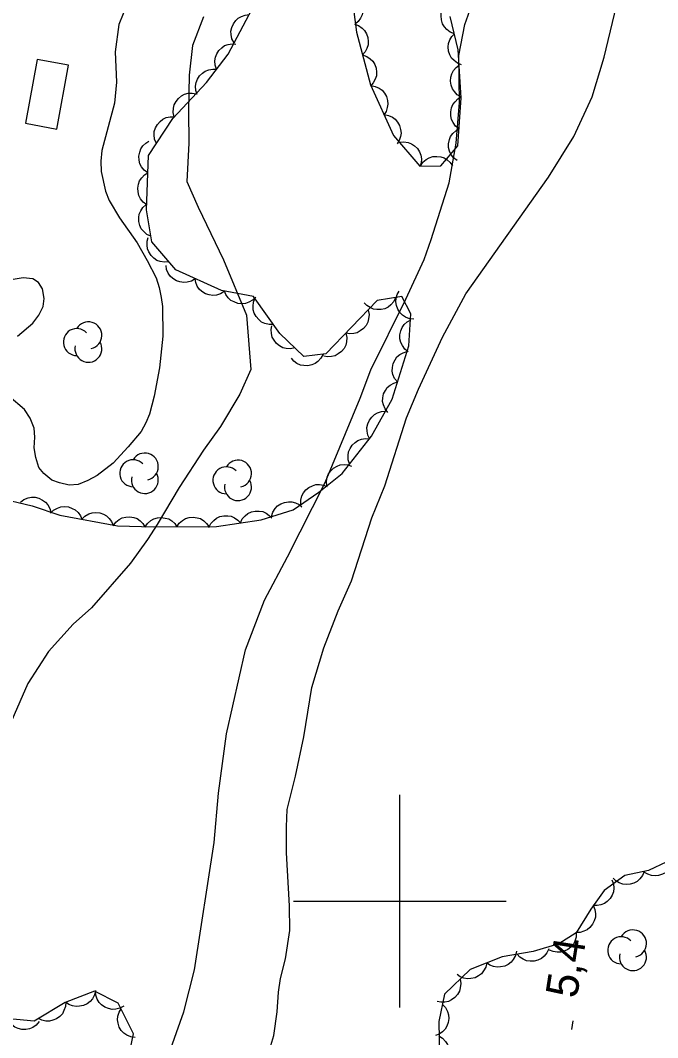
# Model space of a CAD drawing. Extents: x 282461 to 284471, y 5554090 to 5557646.
# Drawn here: x 283564.3 to 283624.2, y 5554787.2 to 5554882.8 of the extents above; entities that cross this region are included whole.
import ezdxf

# ---------------------------------------------------------------- set-up
doc = ezdxf.new("R2010")
doc.units = 0
for name, color, linetype in [('Niveau 1', 7, 'Continuous'), ('Niveau 2', 7, 'Continuous'), ('Niveau 3', 7, 'Continuous'), ('Niveau 31', 7, 'Continuous'), ('Niveau 44', 7, 'Continuous'), ('Niveau 61', 7, 'Continuous')]:
    doc.layers.add(name, color=color, linetype=linetype)

msp = doc.modelspace()

# ---------------------------------------------------------------- linework, layer by layer
at = {"layer": 'Niveau 1'}
for points in [[(283587.49, 5554785.18), (283588.16, 5554787.38), (283588.48, 5554789.59), (283588.58, 5554791.44), (283588.79, 5554792.72), (283589.24, 5554794.58), (283589.67, 5554797.25), (283589.64, 5554799.57), (283589.35, 5554804.55), (283589.33, 5554806.98), (283589.42, 5554808.61), (283590.2, 5554811.74), (283590.97, 5554815.46), (283591.73, 5554820.1), (283592.85, 5554823.82), (283594.21, 5554827.31), (283595.45, 5554830.1), (283597.36, 5554836.03), (283598.6, 5554839.05), (283600.62, 5554845.45), (283601.76, 5554848.12), (283604.02, 5554853.01), (283606.19, 5554857.09), (283613.97, 5554868.06), (283616.36, 5554871.9), (283618.07, 5554875.63), (283619.19, 5554879.35), (283620.96, 5554886.67)], [(283574.82, 5554885.45), (283573.58, 5554882.42), (283573.23, 5554879.84), (283573.38, 5554877), (283573.17, 5554875.03), (283572, 5554870.56), (283571.9, 5554869.57), (283571.91, 5554868.59), (283572.33, 5554866.74), (283572.69, 5554865.87), (283573.64, 5554864.25), (283575.3, 5554861.89), (283576.25, 5554860.22), (283577.08, 5554858.6), (283577.38, 5554857.68), (283577.56, 5554856.75), (283577.69, 5554855.89), (283577.72, 5554853.1), (283577.41, 5554850.15), (283576.92, 5554847.47), (283576.47, 5554845.79), (283576.13, 5554844.98), (283575.68, 5554844.16), (283574.47, 5554842.7), (283573.04, 5554841.18), (283571.54, 5554840.01), (283570.67, 5554839.54), (283569.75, 5554839.18), (283568.93, 5554839.12), (283568, 5554839.34), (283567.3, 5554839.57), (283566.54, 5554840.2), (283566.07, 5554840.77), (283565.77, 5554841.7), (283565.64, 5554842.63), (283565.69, 5554843.61), (283565.62, 5554844.48), (283565.26, 5554845.4), (283564.73, 5554846.21), (283563.26, 5554847.47)], [(283564.07, 5554853.1), (283565.5, 5554854.33), (283566.08, 5554855.09), (283566.47, 5554855.9), (283566.58, 5554856.66), (283566.4, 5554857.58), (283566.04, 5554858.16), (283565.51, 5554858.5), (283564.58, 5554858.61), (283563.66, 5554858.43)]]:
    msp.add_lwpolyline(points, dxfattribs=at)
at = {"layer": 'Niveau 2'}
for points in [[(283578.13, 5554785.18), (283579.71, 5554789.6), (283580.71, 5554793.55), (283582.55, 5554805.52), (283582.96, 5554810.16), (283583.71, 5554815.73), (283585.48, 5554823.64), (283587.29, 5554828.29), (283589.45, 5554832.37), (283592.97, 5554839.36), (283596.26, 5554847.28), (283597.27, 5554849.96), (283600.57, 5554856.6), (283602.27, 5554860.33), (283602.95, 5554862.19), (283604.63, 5554867.54), (283605.29, 5554871.26), (283605.59, 5554875.09), (283605.54, 5554879.5), (283606.09, 5554882.4), (283606.88, 5554884.62)], [(283581.53, 5554883.12), (283580.52, 5554880.44), (283580.2, 5554877.65), (283580.12, 5554874.29), (283580.16, 5554871.27), (283579.97, 5554867.67), (283581.04, 5554865.25), (283583.43, 5554860.28), (283585.58, 5554855.08), (283585.99, 5554849.98), (283584.97, 5554847.65), (283583.14, 5554844.61), (283581.54, 5554842.4), (283579.25, 5554838.9), (283577.2, 5554835.4), (283576.29, 5554834), (283574.68, 5554831.78), (283571.01, 5554827.57), (283569.28, 5554826.05), (283566.99, 5554823.48), (283565.04, 5554820.45), (283563, 5554815.79)]]:
    msp.add_lwpolyline(points, dxfattribs=at)
at = {"layer": 'Niveau 3'}
msp.add_line((283616.15, 5554787.95), (283616.27, 5554788.74), dxfattribs=at)
at = {"layer": 'Niveau 31'}
msp.add_lwpolyline([(283568.86, 5554878.59), (283565.91, 5554879.12), (283564.82, 5554873.13), (283567.77, 5554872.59), (283568.86, 5554878.59)], dxfattribs=at)
at = {"layer": 'Niveau 44'}
for points in [[(283595.45, 5554885.45), (283595.82, 5554885.26), (283596.12, 5554884.98), (283596.32, 5554884.72), (283596.45, 5554884.4), (283596.53, 5554884.03), (283596.51, 5554883.65), (283596.47, 5554883.33), (283596.31, 5554883.01), (283596.09, 5554882.71), (283595.82, 5554882.48)], [(283556.33, 5554839.33), (283565.44, 5554837.15), (283568.04, 5554836.3), (283573.47, 5554835.27), (283576.84, 5554835.18), (283582.77, 5554835.23), (283586.95, 5554835.85), (283589.96, 5554836.8), (283592.38, 5554838.45), (283594.57, 5554840.2), (283597.32, 5554843.71), (283599.26, 5554847.2), (283600.83, 5554852.2), (283601.03, 5554855.22), (283600.19, 5554856.83), (283597.87, 5554856.46), (283593.05, 5554851.44), (283590.96, 5554851.19), (283588.72, 5554853.37), (283586.24, 5554856.83), (283583.25, 5554857.41), (283578.93, 5554859.34), (283576.69, 5554861.99), (283576.19, 5554865), (283576.37, 5554870.1), (283578.65, 5554873.59), (283581.82, 5554876.96), (283583.85, 5554879.62), (283586.69, 5554884.98)], [(283595.53, 5554884.83), (283595.92, 5554881.7), (283597.25, 5554876.73), (283599.4, 5554871.99), (283601.88, 5554869.11), (283603.85, 5554869.13), (283605.46, 5554871), (283605.76, 5554875.52), (283605.47, 5554880.04), (283604.74, 5554883.17)], [(283605.12, 5554881.55), (283604.73, 5554881.7), (283604.41, 5554881.95), (283604.18, 5554882.18), (283604.01, 5554882.49), (283603.9, 5554882.84), (283603.87, 5554883.22), (283603.89, 5554883.55), (283604.01, 5554883.88), (283604.19, 5554884.2), (283604.44, 5554884.47)], [(283584.42, 5554880.69), (283584.22, 5554881.06), (283584.14, 5554881.46), (283584.12, 5554881.79), (283584.2, 5554882.13), (283584.35, 5554882.47), (283584.58, 5554882.78), (283584.81, 5554883.01), (283585.11, 5554883.18), (283585.46, 5554883.3), (283585.82, 5554883.34)], [(283595.72, 5554882.46), (283596.11, 5554882.32), (283596.44, 5554882.08), (283596.68, 5554881.85), (283596.85, 5554881.55), (283596.98, 5554881.2), (283597.02, 5554880.82), (283597.01, 5554880.49), (283596.9, 5554880.16), (283596.73, 5554879.83), (283596.49, 5554879.56)], [(283605.8, 5554878.63), (283605.41, 5554878.78), (283605.09, 5554879.03), (283604.86, 5554879.26), (283604.69, 5554879.57), (283604.58, 5554879.92), (283604.55, 5554880.31), (283604.57, 5554880.63), (283604.69, 5554880.96), (283604.87, 5554881.28), (283605.12, 5554881.55)], [(283582.77, 5554878.2), (283582.63, 5554878.6), (283582.62, 5554879), (283582.66, 5554879.33), (283582.79, 5554879.66), (283582.99, 5554879.97), (283583.27, 5554880.23), (283583.53, 5554880.43), (283583.86, 5554880.54), (283584.23, 5554880.6), (283584.59, 5554880.58)], [(283596.49, 5554879.56), (283596.89, 5554879.42), (283597.22, 5554879.18), (283597.45, 5554878.96), (283597.63, 5554878.65), (283597.76, 5554878.3), (283597.79, 5554877.92), (283597.79, 5554877.6), (283597.68, 5554877.26), (283597.5, 5554876.94), (283597.27, 5554876.66)], [(283580.95, 5554875.82), (283580.82, 5554876.21), (283580.8, 5554876.62), (283580.84, 5554876.95), (283580.97, 5554877.27), (283581.17, 5554877.59), (283581.45, 5554877.85), (283581.71, 5554878.04), (283582.04, 5554878.16), (283582.41, 5554878.22), (283582.77, 5554878.2)], [(283605.75, 5554875.6), (283605.39, 5554875.81), (283605.12, 5554876.11), (283604.93, 5554876.38), (283604.82, 5554876.71), (283604.76, 5554877.08), (283604.8, 5554877.46), (283604.87, 5554877.78), (283605.04, 5554878.08), (283605.28, 5554878.37), (283605.56, 5554878.59)], [(283578.78, 5554873.73), (283578.69, 5554874.14), (283578.72, 5554874.54), (283578.79, 5554874.87), (283578.96, 5554875.18), (283579.18, 5554875.47), (283579.49, 5554875.7), (283579.77, 5554875.86), (283580.11, 5554875.95), (283580.48, 5554875.97), (283580.84, 5554875.91)], [(283597.28, 5554876.67), (283597.69, 5554876.6), (283598.05, 5554876.42), (283598.33, 5554876.23), (283598.55, 5554875.96), (283598.73, 5554875.64), (283598.83, 5554875.27), (283598.88, 5554874.94), (283598.82, 5554874.6), (283598.7, 5554874.24), (283598.52, 5554873.94)], [(283605.57, 5554872.61), (283605.24, 5554872.87), (283605, 5554873.2), (283604.85, 5554873.49), (283604.78, 5554873.84), (283604.78, 5554874.2), (283604.86, 5554874.58), (283604.97, 5554874.88), (283605.19, 5554875.16), (283605.45, 5554875.42), (283605.77, 5554875.6)], [(283598.52, 5554873.94), (283598.93, 5554873.87), (283599.29, 5554873.69), (283599.56, 5554873.5), (283599.79, 5554873.23), (283599.97, 5554872.91), (283600.07, 5554872.54), (283600.11, 5554872.21), (283600.06, 5554871.87), (283599.94, 5554871.51), (283599.75, 5554871.21)], [(283577.12, 5554871.24), (283576.95, 5554871.63), (283576.91, 5554872.03), (283576.92, 5554872.36), (283577.03, 5554872.69), (283577.21, 5554873.02), (283577.47, 5554873.3), (283577.71, 5554873.52), (283578.04, 5554873.66), (283578.4, 5554873.75), (283578.76, 5554873.75)], [(283605.37, 5554869.62), (283605.04, 5554869.88), (283604.8, 5554870.21), (283604.65, 5554870.5), (283604.58, 5554870.84), (283604.58, 5554871.21), (283604.67, 5554871.59), (283604.77, 5554871.89), (283604.99, 5554872.17), (283605.26, 5554872.43), (283605.57, 5554872.61)], [(283576.31, 5554868.47), (283575.98, 5554868.71), (283575.73, 5554869.04), (283575.57, 5554869.33), (283575.49, 5554869.67), (283575.47, 5554870.04), (283575.55, 5554870.41), (283575.65, 5554870.72), (283575.85, 5554871.01), (283576.11, 5554871.27), (283576.42, 5554871.46)], [(283599.96, 5554871.34), (283600.37, 5554871.39), (283600.77, 5554871.32), (283601.09, 5554871.21), (283601.38, 5554871.02), (283601.64, 5554870.76), (283601.84, 5554870.43), (283601.98, 5554870.13), (283602.02, 5554869.79), (283602.01, 5554869.41), (283601.92, 5554869.07)], [(283601.94, 5554869.11), (283602.17, 5554869.46), (283602.48, 5554869.72), (283602.76, 5554869.89), (283603.1, 5554869.99), (283603.47, 5554870.02), (283603.84, 5554869.96), (283604.16, 5554869.88), (283604.45, 5554869.69), (283604.73, 5554869.44), (283604.93, 5554869.14)], [(283576.21, 5554865.47), (283575.87, 5554865.72), (283575.62, 5554866.04), (283575.46, 5554866.33), (283575.39, 5554866.67), (283575.37, 5554867.04), (283575.44, 5554867.42), (283575.54, 5554867.73), (283575.75, 5554868.01), (283576.01, 5554868.28), (283576.31, 5554868.47)], [(283576.6, 5554862.51), (283576.22, 5554862.68), (283575.92, 5554862.95), (283575.7, 5554863.2), (283575.56, 5554863.52), (283575.47, 5554863.88), (283575.47, 5554864.26), (283575.51, 5554864.59), (283575.65, 5554864.91), (283575.85, 5554865.22), (283576.11, 5554865.47)], [(283578.29, 5554860.1), (283577.87, 5554860.06), (283577.47, 5554860.13), (283577.16, 5554860.24), (283576.87, 5554860.44), (283576.61, 5554860.7), (283576.41, 5554861.03), (283576.28, 5554861.33), (283576.24, 5554861.68), (283576.25, 5554862.05), (283576.35, 5554862.39)], [(283580.76, 5554858.52), (283580.4, 5554858.3), (283580.01, 5554858.2), (283579.68, 5554858.16), (283579.33, 5554858.21), (283578.99, 5554858.33), (283578.67, 5554858.55), (283578.42, 5554858.76), (283578.23, 5554859.05), (283578.08, 5554859.39), (283578.02, 5554859.75)], [(283583.49, 5554857.3), (283583.14, 5554857.08), (283582.75, 5554856.98), (283582.42, 5554856.93), (283582.07, 5554856.99), (283581.72, 5554857.11), (283581.4, 5554857.32), (283581.15, 5554857.53), (283580.96, 5554857.83), (283580.82, 5554858.17), (283580.76, 5554858.52)], [(283586.45, 5554856.79), (283586.16, 5554856.49), (283585.8, 5554856.3), (283585.49, 5554856.19), (283585.14, 5554856.16), (283584.77, 5554856.2), (283584.41, 5554856.34), (283584.12, 5554856.48), (283583.87, 5554856.73), (283583.65, 5554857.03), (283583.51, 5554857.36)], [(283588.11, 5554854.22), (283587.7, 5554854.21), (283587.3, 5554854.31), (283587, 5554854.44), (283586.73, 5554854.67), (283586.49, 5554854.95), (283586.32, 5554855.29), (283586.21, 5554855.6), (283586.2, 5554855.95), (283586.24, 5554856.32), (283586.37, 5554856.65)], [(283599.6, 5554856.74), (283599.43, 5554856.36), (283599.16, 5554856.06), (283598.91, 5554855.84), (283598.58, 5554855.7), (283598.23, 5554855.61), (283597.84, 5554855.61), (283597.52, 5554855.65), (283597.2, 5554855.8), (283596.89, 5554856), (283596.64, 5554856.26)], [(283601.3, 5554854.7), (283600.89, 5554854.74), (283600.52, 5554854.91), (283600.23, 5554855.08), (283600, 5554855.34), (283599.8, 5554855.65), (283599.68, 5554856.01), (283599.61, 5554856.33), (283599.65, 5554856.68), (283599.75, 5554857.04), (283599.92, 5554857.36)], [(283597.01, 5554855.56), (283597.1, 5554855.16), (283597.06, 5554854.75), (283596.99, 5554854.43), (283596.82, 5554854.12), (283596.59, 5554853.83), (283596.28, 5554853.61), (283596, 5554853.44), (283595.66, 5554853.36), (283595.29, 5554853.34), (283594.93, 5554853.4)], [(283590.12, 5554852.01), (283589.71, 5554851.92), (283589.31, 5554851.96), (283588.99, 5554852.03), (283588.68, 5554852.2), (283588.39, 5554852.44), (283588.17, 5554852.75), (283588.01, 5554853.03), (283587.93, 5554853.37), (283587.91, 5554853.74), (283587.97, 5554854.1)], [(283600.79, 5554851.64), (283600.46, 5554851.9), (283600.23, 5554852.23), (283600.08, 5554852.52), (283600.01, 5554852.87), (283600, 5554853.24), (283600.09, 5554853.61), (283600.2, 5554853.92), (283600.41, 5554854.2), (283600.68, 5554854.45), (283600.99, 5554854.63)], [(283594.93, 5554853.4), (283595.02, 5554852.99), (283594.99, 5554852.59), (283594.92, 5554852.27), (283594.75, 5554851.96), (283594.51, 5554851.67), (283594.21, 5554851.44), (283593.93, 5554851.28), (283593.58, 5554851.2), (283593.21, 5554851.18), (283592.86, 5554851.24)], [(283592.78, 5554851.41), (283592.58, 5554851.04), (283592.3, 5554850.74), (283592.04, 5554850.54), (283591.71, 5554850.41), (283591.35, 5554850.34), (283590.97, 5554850.35), (283590.65, 5554850.4), (283590.33, 5554850.56), (283590.03, 5554850.78), (283589.8, 5554851.05)], [(283599.76, 5554848.81), (283599.5, 5554849.13), (283599.35, 5554849.51), (283599.28, 5554849.83), (283599.29, 5554850.18), (283599.37, 5554850.54), (283599.55, 5554850.88), (283599.72, 5554851.16), (283600, 5554851.38), (283600.32, 5554851.56), (283600.66, 5554851.67)], [(283598.87, 5554845.95), (283598.61, 5554846.27), (283598.46, 5554846.65), (283598.38, 5554846.97), (283598.39, 5554847.32), (283598.47, 5554847.68), (283598.65, 5554848.02), (283598.82, 5554848.3), (283599.1, 5554848.52), (283599.42, 5554848.7), (283599.76, 5554848.81)], [(283597.16, 5554843.43), (283596.98, 5554843.8), (283596.91, 5554844.2), (283596.89, 5554844.53), (283596.98, 5554844.87), (283597.13, 5554845.21), (283597.37, 5554845.51), (283597.6, 5554845.74), (283597.91, 5554845.9), (283598.26, 5554846.02), (283598.62, 5554846.05)], [(283595.27, 5554841.1), (283595.15, 5554841.5), (283595.14, 5554841.9), (283595.18, 5554842.23), (283595.32, 5554842.55), (283595.52, 5554842.86), (283595.8, 5554843.12), (283596.06, 5554843.31), (283596.4, 5554843.42), (283596.76, 5554843.48), (283597.12, 5554843.46)], [(283593.12, 5554839.04), (283593.09, 5554839.46), (283593.17, 5554839.85), (283593.29, 5554840.16), (283593.5, 5554840.45), (283593.76, 5554840.7), (283594.1, 5554840.89), (283594.4, 5554841.01), (283594.75, 5554841.05), (283595.12, 5554841.02), (283595.46, 5554840.91)], [(283590.69, 5554837.29), (283590.68, 5554837.71), (283590.8, 5554838.1), (283590.94, 5554838.4), (283591.17, 5554838.67), (283591.45, 5554838.9), (283591.8, 5554839.06), (283592.11, 5554839.17), (283592.46, 5554839.17), (283592.83, 5554839.12), (283593.16, 5554838.98)], [(283564.34, 5554837.51), (283564.67, 5554837.76), (283565.05, 5554837.91), (283565.37, 5554837.99), (283565.72, 5554837.97), (283566.08, 5554837.88), (283566.42, 5554837.7), (283566.69, 5554837.52), (283566.91, 5554837.25), (283567.09, 5554836.92), (283567.19, 5554836.58)], [(283587.94, 5554836.16), (283588.06, 5554836.56), (283588.28, 5554836.9), (283588.5, 5554837.15), (283588.8, 5554837.34), (283589.14, 5554837.48), (283589.52, 5554837.53), (283589.84, 5554837.54), (283590.18, 5554837.45), (283590.52, 5554837.29), (283590.8, 5554837.06)], [(283567.16, 5554836.47), (283567.46, 5554836.76), (283567.82, 5554836.95), (283568.12, 5554837.07), (283568.47, 5554837.1), (283568.84, 5554837.06), (283569.2, 5554836.93), (283569.49, 5554836.78), (283569.75, 5554836.54), (283569.97, 5554836.24), (283570.11, 5554835.91)], [(283585.01, 5554835.56), (283585.19, 5554835.94), (283585.47, 5554836.24), (283585.72, 5554836.45), (283586.04, 5554836.59), (283586.4, 5554836.67), (283586.78, 5554836.67), (283587.11, 5554836.62), (283587.43, 5554836.48), (283587.73, 5554836.27), (283587.98, 5554836)], [(283570.11, 5554835.91), (283570.4, 5554836.2), (283570.76, 5554836.4), (283571.07, 5554836.51), (283571.42, 5554836.54), (283571.79, 5554836.5), (283572.15, 5554836.37), (283572.44, 5554836.22), (283572.69, 5554835.98), (283572.91, 5554835.68), (283573.05, 5554835.35)], [(283573.05, 5554835.28), (283573.29, 5554835.62), (283573.61, 5554835.87), (283573.9, 5554836.03), (283574.24, 5554836.11), (283574.61, 5554836.14), (283574.98, 5554836.06), (283575.3, 5554835.96), (283575.58, 5554835.76), (283575.85, 5554835.5), (283576.04, 5554835.2)], [(283576.04, 5554835.17), (283576.27, 5554835.52), (283576.59, 5554835.78), (283576.87, 5554835.95), (283577.21, 5554836.05), (283577.57, 5554836.08), (283577.95, 5554836.02), (283578.27, 5554835.94), (283578.56, 5554835.74), (283578.84, 5554835.49), (283579.04, 5554835.2)], [(283579.04, 5554835.2), (283579.27, 5554835.55), (283579.58, 5554835.8), (283579.86, 5554835.98), (283580.2, 5554836.07), (283580.57, 5554836.11), (283580.95, 5554836.05), (283581.26, 5554835.96), (283581.56, 5554835.77), (283581.83, 5554835.52), (283582.04, 5554835.22)], [(283582.05, 5554835.12), (283582.23, 5554835.5), (283582.5, 5554835.8), (283582.75, 5554836.01), (283583.08, 5554836.15), (283583.44, 5554836.23), (283583.82, 5554836.23), (283584.14, 5554836.19), (283584.46, 5554836.04), (283584.77, 5554835.83), (283585.01, 5554835.56)], [(283625.09, 5554803.71), (283623.35, 5554802.88), (283621.15, 5554802.4), (283619.19, 5554800.99), (283617.93, 5554799.25), (283616.56, 5554797.03), (283614.95, 5554795.98), (283612.52, 5554795.26), (283609.62, 5554794.77), (283606.61, 5554793.59), (283604.2, 5554791.25), (283603.65, 5554788.7), (283603.74, 5554783.64)], [(283625.69, 5554804), (283625.63, 5554803.59), (283625.46, 5554803.22), (283625.28, 5554802.94), (283625.01, 5554802.71), (283624.69, 5554802.53), (283624.32, 5554802.42), (283624, 5554802.37), (283623.65, 5554802.42), (283623.3, 5554802.53), (283622.99, 5554802.71)], [(283622.96, 5554802.79), (283622.8, 5554802.41), (283622.55, 5554802.09), (283622.31, 5554801.86), (283622, 5554801.7), (283621.65, 5554801.59), (283621.26, 5554801.57), (283620.94, 5554801.59), (283620.61, 5554801.72), (283620.29, 5554801.91), (283620.03, 5554802.16)], [(283619.93, 5554802.02), (283620.08, 5554801.62), (283620.1, 5554801.22), (283620.07, 5554800.89), (283619.95, 5554800.56), (283619.76, 5554800.25), (283619.48, 5554799.98), (283619.23, 5554799.77), (283618.9, 5554799.65), (283618.53, 5554799.58), (283618.18, 5554799.59)], [(283618.15, 5554799.61), (283618.32, 5554799.23), (283618.37, 5554798.82), (283618.37, 5554798.49), (283618.27, 5554798.16), (283618.1, 5554797.83), (283617.85, 5554797.54), (283617.61, 5554797.32), (283617.29, 5554797.17), (283616.93, 5554797.07), (283616.58, 5554797.05)], [(283616.58, 5554797.05), (283616.58, 5554796.63), (283616.45, 5554796.24), (283616.31, 5554795.94), (283616.08, 5554795.68), (283615.78, 5554795.46), (283615.43, 5554795.3), (283615.12, 5554795.2), (283614.77, 5554795.21), (283614.41, 5554795.27), (283614.07, 5554795.41)], [(283613.99, 5554795.51), (283613.81, 5554795.13), (283613.55, 5554794.82), (283613.3, 5554794.61), (283612.98, 5554794.46), (283612.62, 5554794.37), (283612.24, 5554794.37), (283611.91, 5554794.4), (283611.59, 5554794.55), (283611.28, 5554794.75), (283611.03, 5554795.01)], [(283610.95, 5554795.29), (283610.86, 5554794.89), (283610.66, 5554794.53), (283610.46, 5554794.27), (283610.18, 5554794.06), (283609.85, 5554793.9), (283609.47, 5554793.82), (283609.15, 5554793.79), (283608.8, 5554793.86), (283608.46, 5554793.99), (283608.16, 5554794.2)], [(283608.16, 5554794.2), (283608.07, 5554793.79), (283607.87, 5554793.44), (283607.67, 5554793.17), (283607.39, 5554792.97), (283607.06, 5554792.8), (283606.68, 5554792.72), (283606.36, 5554792.69), (283606.01, 5554792.77), (283605.67, 5554792.9), (283605.37, 5554793.1)], [(283605.66, 5554792.66), (283605.73, 5554792.25), (283605.68, 5554791.85), (283605.6, 5554791.53), (283605.42, 5554791.23), (283605.17, 5554790.95), (283604.86, 5554790.73), (283604.57, 5554790.58), (283604.23, 5554790.51), (283603.86, 5554790.5), (283603.5, 5554790.57)], [(283574.51, 5554785.43), (283574.95, 5554787.52), (283573.52, 5554790.41), (283571.3, 5554791.55), (283568.53, 5554790.48), (283565.64, 5554788.72), (283562.27, 5554789.04)], [(283571.39, 5554791.59), (283571.3, 5554791.18), (283571.1, 5554790.83), (283570.89, 5554790.56), (283570.61, 5554790.36), (283570.28, 5554790.2), (283569.9, 5554790.12), (283569.58, 5554790.09), (283569.23, 5554790.16), (283568.89, 5554790.3), (283568.6, 5554790.51)], [(283574.05, 5554790.14), (283573.69, 5554789.94), (283573.29, 5554789.85), (283572.96, 5554789.83), (283572.62, 5554789.9), (283572.28, 5554790.04), (283571.97, 5554790.27), (283571.73, 5554790.49), (283571.56, 5554790.8), (283571.43, 5554791.15), (283571.39, 5554791.51)], [(283568.59, 5554790.52), (283568.57, 5554790.1), (283568.43, 5554789.72), (283568.28, 5554789.42), (283568.04, 5554789.17), (283567.74, 5554788.95), (283567.39, 5554788.81), (283567.07, 5554788.72), (283566.72, 5554788.73), (283566.36, 5554788.81), (283566.03, 5554788.96)], [(283575.12, 5554787.19), (283574.7, 5554787.24), (283574.33, 5554787.41), (283574.05, 5554787.59), (283573.82, 5554787.85), (283573.63, 5554788.17), (283573.52, 5554788.53), (283573.46, 5554788.85), (283573.5, 5554789.2), (283573.61, 5554789.56), (283573.79, 5554789.87)], [(283604, 5554790.3), (283604.28, 5554790), (283604.47, 5554789.64), (283604.58, 5554789.33), (283604.59, 5554788.98), (283604.55, 5554788.61), (283604.4, 5554788.25), (283604.25, 5554787.97), (283604, 5554787.72), (283603.7, 5554787.51), (283603.36, 5554787.37)], [(283566.09, 5554788.68), (283565.83, 5554788.35), (283565.49, 5554788.13), (283565.19, 5554787.99), (283564.85, 5554787.93), (283564.48, 5554787.93), (283564.11, 5554788.03), (283563.8, 5554788.15), (283563.53, 5554788.37), (283563.28, 5554788.64), (283563.11, 5554788.96)], [(283603.67, 5554787.34), (283604.02, 5554787.11), (283604.29, 5554786.8), (283604.46, 5554786.52), (283604.56, 5554786.19), (283604.6, 5554785.82), (283604.54, 5554785.44), (283604.46, 5554785.13), (283604.27, 5554784.83), (283604.02, 5554784.55), (283603.73, 5554784.34)]]:
    msp.add_lwpolyline(points, dxfattribs=at)
for centre, radius, start, end in [((283569.634, 5554852.561), 1.268, 44.11537, 269.80396), ((283570.724, 5554853.194), 1.268, 282.26917, 149.72625), ((283570.724, 5554851.927), 1.268, 166.93686, 29.62122), ((283574.939, 5554840.229), 1.268, 44.11537, 269.80396), ((283576.029, 5554840.862), 1.268, 282.26917, 149.72625), ((283584.786, 5554840.194), 1.268, 282.26917, 149.72625), ((283583.696, 5554839.56), 1.268, 44.11537, 269.80396), ((283576.029, 5554839.595), 1.268, 166.93686, 29.62122), ((283584.786, 5554838.927), 1.268, 166.93686, 29.62122), ((283620.803, 5554795.383), 1.275, 44.11537, 269.80396), ((283621.9, 5554796.021), 1.275, 282.26917, 149.72625), ((283621.9, 5554794.746), 1.275, 166.93686, 29.62122)]:
    msp.add_arc(centre, radius, start, end, dxfattribs=at)
at = {"layer": 'Niveau 61'}
for points in [[(283600, 5554790), (283600, 5554810)], [(283590, 5554800), (283610, 5554800)]]:
    msp.add_lwpolyline(points, dxfattribs=at)

# ---------------------------------------------------------------- texts
at = {"layer": 'Niveau 3'}
msp.add_text('5,4  ', height=3, rotation=81.09575, dxfattribs=at).set_placement((283616.63, 5554790.79))

doc.saveas('drawing.dxf')
